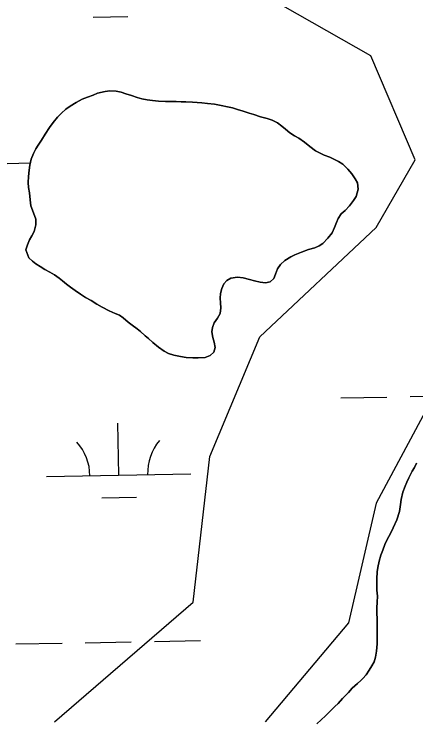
# Model space of a CAD drawing. Extents: x 3957609 to 3995875, y 234277 to 260273.
# Drawn here: x 3963028 to 3963306.1, y 240069.9 to 240559.7 of the extents above; entities that cross this region are included whole.
import ezdxf

# ---------------------------------------------------------------- set-up
doc = ezdxf.new("R2010")
doc.units = 0
for name, color, linetype in [('V-SITE-VEGE', 7, 'Continuous'), ('V-TOPO-SHOR', 7, 'Continuous'), ('V-WETL-SWMP', 7, 'Continuous')]:
    doc.layers.add(name, color=color, linetype=linetype)

msp = doc.modelspace()

# ---------------------------------------------------------------- linework, layer by layer
at = {"layer": 'V-SITE-VEGE'}
for p, q in [((3963274.819, 240530.891), (3963167.295, 240592.116)), ((3963305.539, 240458.863), (3963274.819, 240530.891)), ((3963278.659, 240412.044), (3963305.539, 240458.863)), ((3963198.017, 240336.413), (3963278.659, 240412.044)), ((3963163.455, 240253.58), (3963198.017, 240336.413)), ((3963336.259, 240329.211), (3963278.659, 240221.166)), ((3963151.935, 240152.739), (3963163.455, 240253.58)), ((3963278.659, 240221.166), (3963259.457, 240138.333)), ((3963055.933, 240069.905), (3963151.935, 240152.739)), ((3963259.457, 240138.333), (3963201.857, 240069.905))]:
    msp.add_line(p, q, dxfattribs=at)
at = {"layer": 'V-TOPO-SHOR'}
for points in [[(3963036.149, 240396.51), (3963037.155, 240400.08), (3963038.716, 240403.496), (3963040.202, 240406.277), (3963041.765, 240409.375), (3963043.082, 240413.897), (3963042.898, 240417.856), (3963041.366, 240422.122), (3963039.51, 240427.101), (3963039.008, 240431.293), (3963038.503, 240435.963), (3963038.003, 240439.682), (3963037.663, 240443.083), (3963037.872, 240447.362), (3963038.398, 240451.722), (3963038.929, 240455.288), (3963039.852, 240459.412), (3963041.331, 240463.224), (3963043.051, 240466.402), (3963044.62, 240469.025), (3963046.893, 240472.448), (3963049.4, 240476.66), (3963052.378, 240481.273), (3963054.891, 240484.617), (3963058.032, 240488.359), (3963060.709, 240491.148), (3963063.779, 240493.939), (3963066.695, 240495.938), (3963070.875, 240498.5), (3963075.057, 240500.825), (3963078.69, 240502.195), (3963082.639, 240503.727), (3963085.641, 240505.013), (3963090.94, 240506.158), (3963094.263, 240506.574), (3963098.54, 240506.365), (3963102.187, 240505.597), (3963105.364, 240504.589), (3963109.251, 240503.348), (3963113.22, 240502.027), (3963116.392, 240501.177), (3963120.119, 240500.409), (3963123.845, 240500.038), (3963127.808, 240499.59), (3963132.719, 240499.305), (3963135.807, 240499.326), (3963140.085, 240499.195), (3963143.651, 240498.982), (3963146.739, 240498.922), (3963151.491, 240498.795), (3963157.829, 240498.361), (3963161.95, 240497.915), (3963166.785, 240497.312), (3963171.305, 240496.471), (3963175.665, 240495.549), (3963179.155, 240494.781), (3963182.647, 240493.696), (3963186.616, 240492.455), (3963190.741, 240491.214), (3963193.995, 240490.206), (3963198.439, 240488.731), (3963203.201, 240487.417), (3963206.69, 240486.329), (3963210.266, 240484.533), (3963213.291, 240482.098), (3963215.919, 240480.056), (3963218.946, 240477.621), (3963222.126, 240475.503), (3963224.989, 240473.781), (3963229.044, 240471.114), (3963232.628, 240468.208), (3963236.688, 240465.147), (3963239.389, 240463.66), (3963242.725, 240462.177), (3963246.456, 240460.696), (3963249.315, 240459.447), (3963252.574, 240457.807), (3963255.595, 240455.926), (3963259.103, 240452.465), (3963261.816, 240449.236), (3963264.137, 240445.766), (3963265.581, 240442.846), (3963266.242, 240438.654), (3963264.772, 240433.575), (3963262.81, 240430.712), (3963260.141, 240427.13), (3963257.075, 240423.783), (3963254.476, 240421.391), (3963252.281, 240418.366), (3963251.112, 240415.507), (3963249.866, 240412.015), (3963248.228, 240408.442), (3963245.242, 240404.62), (3963241.703, 240401.034), (3963239.18, 240399.275), (3963236.18, 240397.987), (3963231.832, 240396.77), (3963226.935, 240394.996), (3963222.354, 240393.065), (3963219.431, 240391.699), (3963215.331, 240389.217)], [(3963215.331, 240389.217), (3963212.419, 240386.428), (3963210.301, 240383.325), (3963208.978, 240379.831), (3963207.731, 240376.734), (3963205.214, 240374.342), (3963201.97, 240373.767), (3963198.324, 240374.138), (3963194.28, 240375.221), (3963190.868, 240376.069), (3963186.583, 240377.228), (3963182.62, 240377.677), (3963178.033, 240377.093), (3963175.27, 240375.411), (3963173.148, 240373.101), (3963171.666, 240369.845), (3963170.898, 240366.275), (3963170.678, 240363.187), (3963170.779, 240360.019), (3963171.121, 240356.377), (3963170.513, 240352.494), (3963168.712, 240349.236), (3963166.515, 240346.131), (3963165.27, 240342.877), (3963164.735, 240339.784), (3963165.552, 240335.91), (3963166.525, 240332.67), (3963167.262, 240329.03), (3963166.175, 240325.856), (3963163.736, 240323.464), (3963160.18, 240322.174), (3963155.351, 240321.746), (3963151.63, 240321.801), (3963147.112, 240322.168), (3963143.071, 240322.694), (3963138.472, 240323.693), (3963134.9, 240324.779), (3963131.879, 240326.421), (3963127.822, 240329.325), (3963124, 240332.387), (3963120.894, 240335.14), (3963118.583, 240337.183), (3963115.477, 240340.014), (3963113.089, 240341.9), (3963109.587, 240344.489), (3963106.879, 240346.608), (3963103.457, 240349.439), (3963100.909, 240351.401), (3963097.893, 240352.568), (3963093.762, 240354.442), (3963088.994, 240356.867), (3963085.179, 240358.978), (3963081.361, 240361.407), (3963077.466, 240363.678), (3963073.89, 240365.794), (3963070.148, 240368.54), (3963067.046, 240370.818), (3963064.338, 240372.858), (3963061.553, 240375.057), (3963059.085, 240377.021), (3963055.902, 240379.296), (3963052.802, 240381.097), (3963049.146, 240383.053), (3963045.886, 240385.09), (3963043.1, 240386.972), (3963040.712, 240388.859), (3963038.242, 240391.138), (3963036.149, 240396.51)], [(3963269.298, 240099.839), (3963271.657, 240102.388), (3963273.695, 240105.569), (3963275.655, 240108.75), (3963277.142, 240111.373), (3963278.069, 240114.705), (3963278.755, 240118.748), (3963279.356, 240123.978), (3963279.331, 240127.542), (3963279.222, 240131.896), (3963279.278, 240135.699), (3963279.245, 240140.688), (3963279.132, 240145.517), (3963279.19, 240148.923), (3963279.323, 240152.726), (3963279.454, 240156.925), (3963279.19, 240161.119), (3963279.165, 240164.525), (3963279.138, 240168.881), (3963279.343, 240173.632), (3963279.878, 240176.725), (3963280.642, 240181.087), (3963281.881, 240185.369), (3963283.126, 240188.703), (3963284.682, 240192.754), (3963286.478, 240196.488), (3963288.199, 240199.746), (3963290.468, 240204.197), (3963292.965, 240209.757), (3963294.668, 240215.549), (3963295.35, 240220.224), (3963295.881, 240223.792), (3963297.116, 240228.789), (3963298.592, 240232.918), (3963299.842, 240235.777), (3963301.247, 240238.716), (3963303.514, 240243.324), (3963305.158, 240246.027), (3963306.643, 240248.888)], [(3963237.48, 240068.476), (3963240.63, 240071.189), (3963243.462, 240074.058), (3963247.552, 240078.046), (3963249.914, 240080.438), (3963252.275, 240082.67), (3963255.261, 240086.015), (3963259.351, 240090.32), (3963262.025, 240093.187), (3963265.806, 240096.38), (3963268.008, 240098.612), (3963269.298, 240099.839)]]:
    msp.add_lwpolyline(points, dxfattribs=at)
at = {"layer": 'V-WETL-SWMP'}
for p, q in [((3963082.657, 240557.536), (3963106.653, 240557.972)), ((3963094.263, 240506.574), (3963090.939, 240506.157)), ((3963098.54, 240506.365), (3963094.263, 240506.574)), ((3963078.691, 240502.195), (3963075.057, 240500.825)), ((3963082.64, 240503.726), (3963078.691, 240502.195)), ((3963085.641, 240505.013), (3963082.64, 240503.726)), ((3963090.939, 240506.157), (3963085.641, 240505.013)), ((3963102.188, 240505.597), (3963098.54, 240506.365)), ((3963105.363, 240504.589), (3963102.188, 240505.597)), ((3963109.251, 240503.347), (3963105.363, 240504.589)), ((3963113.22, 240502.027), (3963109.251, 240503.347)), ((3963116.393, 240501.177), (3963113.22, 240502.027)), ((3963070.875, 240498.501), (3963066.695, 240495.939)), ((3963075.057, 240500.825), (3963070.875, 240498.501)), ((3963120.12, 240500.41), (3963116.393, 240501.177)), ((3963123.845, 240500.038), (3963120.12, 240500.41)), ((3963127.807, 240499.589), (3963123.845, 240500.038)), ((3963132.719, 240499.305), (3963127.807, 240499.589)), ((3963135.807, 240499.325), (3963132.719, 240499.305)), ((3963140.085, 240499.195), (3963135.807, 240499.325)), ((3963143.65, 240498.981), (3963140.085, 240499.195)), ((3963146.739, 240498.922), (3963143.65, 240498.981)), ((3963151.491, 240498.795), (3963146.739, 240498.922)), ((3963157.829, 240498.362), (3963151.491, 240498.795)), ((3963161.95, 240497.914), (3963157.829, 240498.362)), ((3963166.785, 240497.312), (3963161.95, 240497.914)), ((3963171.305, 240496.471), (3963166.785, 240497.312)), ((3963063.778, 240493.94), (3963060.708, 240491.148)), ((3963066.695, 240495.939), (3963063.778, 240493.94)), ((3963175.666, 240495.549), (3963171.305, 240496.471)), ((3963179.156, 240494.781), (3963175.666, 240495.549)), ((3963182.647, 240493.695), (3963179.156, 240494.781)), ((3963186.615, 240492.454), (3963182.647, 240493.695)), ((3963190.741, 240491.214), (3963186.615, 240492.454)), ((3963058.033, 240488.359), (3963054.89, 240484.616)), ((3963060.708, 240491.148), (3963058.033, 240488.359)), ((3963193.995, 240490.206), (3963190.741, 240491.214)), ((3963198.44, 240488.731), (3963193.995, 240490.206)), ((3963203.2, 240487.416), (3963198.44, 240488.731)), ((3963206.691, 240486.33), (3963203.2, 240487.416)), ((3963054.89, 240484.616), (3963052.378, 240481.273)), ((3963210.267, 240484.532), (3963206.691, 240486.33)), ((3963213.292, 240482.097), (3963210.267, 240484.532)), ((3963215.919, 240480.056), (3963213.292, 240482.097)), ((3963052.378, 240481.273), (3963049.399, 240476.66)), ((3963218.945, 240477.621), (3963215.919, 240480.056)), ((3963222.126, 240475.504), (3963218.945, 240477.621)), ((3963046.893, 240472.447), (3963044.619, 240469.026)), ((3963049.399, 240476.66), (3963046.893, 240472.447)), ((3963224.989, 240473.78), (3963222.126, 240475.504)), ((3963229.045, 240471.114), (3963224.989, 240473.78)), ((3963044.619, 240469.026), (3963043.052, 240466.403)), ((3963232.628, 240468.208), (3963229.045, 240471.114)), ((3963236.687, 240465.146), (3963232.628, 240468.208)), ((3963041.331, 240463.224), (3963039.852, 240459.413)), ((3963043.052, 240466.403), (3963041.331, 240463.224)), ((3963239.389, 240463.659), (3963236.687, 240465.146)), ((3963242.725, 240462.177), (3963239.389, 240463.659)), ((3963039.852, 240459.413), (3963038.929, 240455.288)), ((3963246.457, 240460.697), (3963242.725, 240462.177)), ((3963249.316, 240459.448), (3963246.457, 240460.697)), ((3963252.574, 240457.807), (3963249.316, 240459.448)), ((3963255.595, 240455.926), (3963252.574, 240457.807)), ((3963023.077, 240456.435), (3963039.251, 240456.729)), ((3963038.929, 240455.288), (3963038.398, 240451.721)), ((3963259.103, 240452.465), (3963255.595, 240455.926)), ((3963038.398, 240451.721), (3963037.872, 240447.362)), ((3963261.817, 240449.236), (3963259.103, 240452.465)), ((3963264.136, 240445.767), (3963261.817, 240449.236)), ((3963037.872, 240447.362), (3963037.663, 240443.084)), ((3963037.663, 240443.084), (3963038.002, 240439.681)), ((3963265.581, 240442.846), (3963264.136, 240445.767)), ((3963266.242, 240438.653), (3963265.581, 240442.846)), ((3963038.002, 240439.681), (3963038.502, 240435.963)), ((3963264.771, 240433.575), (3963266.242, 240438.653)), ((3963038.502, 240435.963), (3963039.008, 240431.294)), ((3963262.81, 240430.711), (3963264.771, 240433.575)), ((3963039.008, 240431.294), (3963039.511, 240427.1)), ((3963260.141, 240427.13), (3963262.81, 240430.711)), ((3963039.511, 240427.1), (3963041.365, 240422.123)), ((3963254.477, 240421.391), (3963257.075, 240423.784)), ((3963257.075, 240423.784), (3963260.141, 240427.13)), ((3963041.365, 240422.123), (3963042.898, 240417.857)), ((3963251.111, 240415.508), (3963252.28, 240418.367)), ((3963252.28, 240418.367), (3963254.477, 240421.391)), ((3963043.082, 240413.898), (3963041.766, 240409.375)), ((3963042.898, 240417.857), (3963043.082, 240413.898)), ((3963249.867, 240412.016), (3963251.111, 240415.508)), ((3963041.766, 240409.375), (3963040.202, 240406.277)), ((3963248.227, 240408.441), (3963249.867, 240412.016)), ((3963040.202, 240406.277), (3963038.716, 240403.495)), ((3963241.703, 240401.033), (3963245.243, 240404.62)), ((3963245.243, 240404.62), (3963248.227, 240408.441)), ((3963037.155, 240400.079), (3963036.149, 240396.509)), ((3963038.716, 240403.495), (3963037.155, 240400.079)), ((3963236.18, 240397.987), (3963239.18, 240399.274)), ((3963239.18, 240399.274), (3963241.703, 240401.033)), ((3963036.149, 240396.509), (3963038.243, 240391.138)), ((3963222.353, 240393.065), (3963226.934, 240394.996)), ((3963226.934, 240394.996), (3963231.832, 240396.771)), ((3963231.832, 240396.771), (3963236.18, 240397.987)), ((3963038.243, 240391.138), (3963040.713, 240388.858)), ((3963212.419, 240386.427), (3963215.331, 240389.218)), ((3963215.331, 240389.218), (3963219.432, 240391.7)), ((3963219.432, 240391.7), (3963222.353, 240393.065)), ((3963040.713, 240388.858), (3963043.101, 240386.973)), ((3963043.101, 240386.973), (3963045.886, 240385.09)), ((3963045.886, 240385.09), (3963049.146, 240383.053)), ((3963210.301, 240383.324), (3963212.419, 240386.427)), ((3963049.146, 240383.053), (3963052.802, 240381.097)), ((3963052.802, 240381.097), (3963055.902, 240379.296)), ((3963055.902, 240379.296), (3963059.085, 240377.021)), ((3963207.731, 240376.734), (3963208.978, 240379.831)), ((3963208.978, 240379.831), (3963210.301, 240383.324)), ((3963059.085, 240377.021), (3963061.553, 240375.057)), ((3963061.553, 240375.057), (3963064.339, 240372.858)), ((3963173.148, 240373.101), (3963175.271, 240375.412)), ((3963175.271, 240375.412), (3963178.032, 240377.093)), ((3963178.032, 240377.093), (3963182.621, 240377.677)), ((3963182.621, 240377.677), (3963186.584, 240377.228)), ((3963186.584, 240377.228), (3963190.868, 240376.069)), ((3963190.868, 240376.069), (3963194.279, 240375.22)), ((3963194.279, 240375.22), (3963198.325, 240374.138)), ((3963201.97, 240373.766), (3963205.213, 240374.342)), ((3963205.213, 240374.342), (3963207.731, 240376.734)), ((3963064.339, 240372.858), (3963067.045, 240370.817)), ((3963067.045, 240370.817), (3963070.149, 240368.541)), ((3963170.897, 240366.276), (3963171.665, 240369.844)), ((3963171.665, 240369.844), (3963173.148, 240373.101)), ((3963198.325, 240374.138), (3963201.97, 240373.766)), ((3963070.149, 240368.541), (3963073.889, 240365.794)), ((3963073.889, 240365.794), (3963077.466, 240363.679)), ((3963170.679, 240363.186), (3963170.897, 240366.276)), ((3963077.466, 240363.679), (3963081.362, 240361.408)), ((3963081.362, 240361.408), (3963085.179, 240358.979)), ((3963170.779, 240360.019), (3963170.679, 240363.186)), ((3963171.12, 240356.378), (3963170.779, 240360.019)), ((3963085.179, 240358.979), (3963088.994, 240356.866)), ((3963088.994, 240356.866), (3963093.762, 240354.442)), ((3963170.512, 240352.494), (3963171.12, 240356.378)), ((3963093.762, 240354.442), (3963097.892, 240352.569)), ((3963097.892, 240352.569), (3963100.909, 240351.401)), ((3963100.909, 240351.401), (3963103.456, 240349.438)), ((3963168.712, 240349.235), (3963170.512, 240352.494)), ((3963103.456, 240349.438), (3963106.88, 240346.609)), ((3963106.88, 240346.609), (3963109.587, 240344.489)), ((3963165.27, 240342.877), (3963166.515, 240346.132)), ((3963166.515, 240346.132), (3963168.712, 240349.235)), ((3963109.587, 240344.489), (3963113.088, 240341.899)), ((3963113.088, 240341.899), (3963115.477, 240340.014)), ((3963115.477, 240340.014), (3963118.584, 240337.183)), ((3963164.736, 240339.785), (3963165.27, 240342.877)), ((3963118.584, 240337.183), (3963120.894, 240335.14)), ((3963120.894, 240335.14), (3963124, 240332.388)), ((3963165.553, 240335.91), (3963164.736, 240339.785)), ((3963166.525, 240332.669), (3963165.553, 240335.91)), ((3963124, 240332.388), (3963127.822, 240329.325)), ((3963167.262, 240329.031), (3963166.525, 240332.669)), ((3963127.822, 240329.325), (3963131.88, 240326.422)), ((3963131.88, 240326.422), (3963134.9, 240324.779)), ((3963163.735, 240323.464), (3963166.174, 240325.856)), ((3963166.174, 240325.856), (3963167.262, 240329.031)), ((3963134.9, 240324.779), (3963138.471, 240323.694)), ((3963138.471, 240323.694), (3963143.071, 240322.694)), ((3963143.071, 240322.694), (3963147.113, 240322.167)), ((3963147.113, 240322.167), (3963151.629, 240321.801)), ((3963151.629, 240321.801), (3963155.352, 240321.746)), ((3963155.352, 240321.746), (3963160.18, 240322.174)), ((3963160.18, 240322.174), (3963163.735, 240323.464)), ((3963254.066, 240294.106), (3963286.061, 240294.688)), ((3963302.058, 240294.979), (3963333.659, 240295.554)), ((3963100.422, 240240.562), (3963099.768, 240276.556)), ((3963306.644, 240248.888), (3963305.158, 240246.027)), ((3963303.513, 240243.324), (3963301.247, 240238.716)), ((3963305.158, 240246.027), (3963303.513, 240243.324)), ((3963050.43, 240239.653), (3963150.414, 240241.471)), ((3963301.247, 240238.716), (3963299.841, 240235.776)), ((3963298.592, 240232.917), (3963297.115, 240228.789)), ((3963299.841, 240235.776), (3963298.592, 240232.917)), ((3963297.115, 240228.789), (3963295.881, 240223.792)), ((3963088.705, 240224.916), (3963112.701, 240225.352)), ((3963295.881, 240223.792), (3963295.35, 240220.225)), ((3963295.35, 240220.225), (3963294.668, 240215.548)), ((3963294.668, 240215.548), (3963292.964, 240209.756)), ((3963292.964, 240209.756), (3963290.467, 240204.196)), ((3963290.467, 240204.196), (3963288.199, 240199.746)), ((3963288.199, 240199.746), (3963286.479, 240196.488)), ((3963286.479, 240196.488), (3963284.682, 240192.754)), ((3963283.125, 240188.704), (3963281.88, 240185.37)), ((3963284.682, 240192.754), (3963283.125, 240188.704)), ((3963281.88, 240185.37), (3963280.641, 240181.086)), ((3963280.641, 240181.086), (3963279.878, 240176.725)), ((3963279.344, 240173.633), (3963279.138, 240168.88)), ((3963279.878, 240176.725), (3963279.344, 240173.633)), ((3963279.138, 240168.88), (3963279.166, 240164.525)), ((3963279.166, 240164.525), (3963279.189, 240161.119)), ((3963279.189, 240161.119), (3963279.454, 240156.924)), ((3963279.454, 240156.924), (3963279.323, 240152.726)), ((3963279.323, 240152.726), (3963279.19, 240148.924)), ((3963279.19, 240148.924), (3963279.133, 240145.518)), ((3963279.133, 240145.518), (3963279.244, 240140.688)), ((3963279.244, 240140.688), (3963279.277, 240135.699)), ((3963279.277, 240135.699), (3963279.223, 240131.897)), ((3963279.223, 240131.897), (3963279.331, 240127.543)), ((3963077.117, 240124.687), (3963109.112, 240125.269)), ((3963125.109, 240125.56), (3963157.104, 240126.142)), ((3963279.331, 240127.543), (3963279.355, 240123.979)), ((3963029.125, 240123.815), (3963061.12, 240124.397)), ((3963279.355, 240123.979), (3963278.756, 240118.748)), ((3963278.07, 240114.705), (3963277.141, 240111.373)), ((3963278.756, 240118.748), (3963278.07, 240114.705)), ((3963277.141, 240111.373), (3963275.654, 240108.75)), ((3963273.695, 240105.569), (3963271.657, 240102.388)), ((3963275.654, 240108.75), (3963273.695, 240105.569)), ((3963271.657, 240102.388), (3963269.298, 240099.838)), ((3963265.805, 240096.38), (3963262.025, 240093.187)), ((3963268.007, 240098.612), (3963265.805, 240096.38)), ((3963269.298, 240099.838), (3963268.007, 240098.612)), ((3963259.351, 240090.319), (3963255.261, 240086.015)), ((3963262.025, 240093.187), (3963259.351, 240090.319)), ((3963255.261, 240086.015), (3963252.274, 240082.67)), ((3963249.913, 240080.437), (3963247.553, 240078.045)), ((3963252.274, 240082.67), (3963249.913, 240080.437)), ((3963247.553, 240078.045), (3963243.462, 240074.059)), ((3963240.63, 240071.189), (3963237.48, 240068.476)), ((3963243.462, 240074.059), (3963240.63, 240071.189))]:
    msp.add_line(p, q, dxfattribs=at)
for centre, start, end in [((3963045.18, 240240.033), 0.26988, 41.81354), ((3963155.647, 240242.041), 140.26988, 181.81353)]:
    msp.add_arc(centre, 35.246, start, end, dxfattribs=at)

doc.saveas('drawing.dxf')
